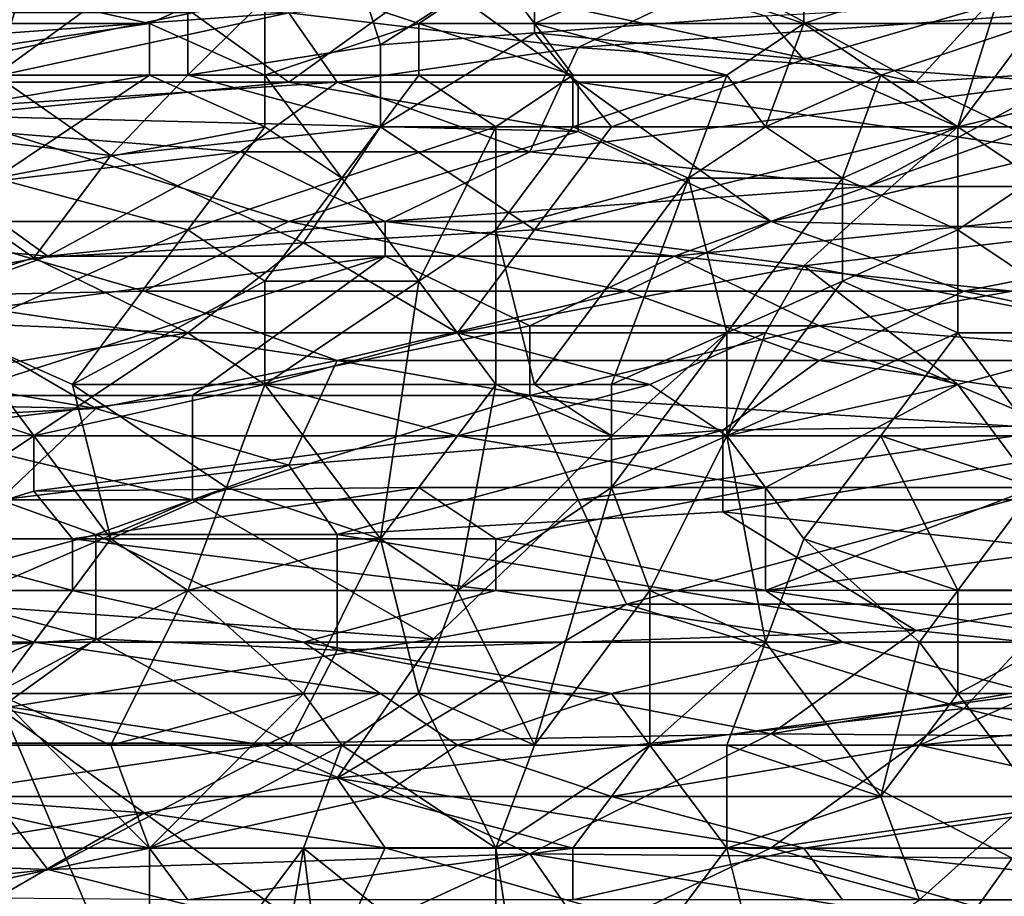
# Model space of a CAD drawing. Extents: x -160 to 10, y -10 to 160.
# Tile 298 of 450: x -0.0903 to -0.0565, y 0.1871 to 0.2172. Entities that reach past the tile are written whole.
import ezdxf

# ---------------------------------------------------------------- set-up
doc = ezdxf.new("R2010")
doc.units = 0

msp = doc.modelspace()

# ---------------------------------------------------------------- linework, layer by layer
for points in [[(-0.084526, 0.215269, 0.720132), (-0.084526, 0.220077, 0.72499), (-0.07924, 0.220489, 0.72499)], [(-0.07924, 0.220489, 0.72499), (-0.077919, 0.216308, 0.720654), (-0.084526, 0.215269, 0.720132)], [(-0.072633, 0.219662, 0.723545), (-0.077919, 0.216308, 0.720654), (-0.07924, 0.220489, 0.72499)], [(-0.056776, 0.21773, 0.720654), (-0.044884, 0.220576, 0.722852), (-0.044884, 0.216682, 0.719208)], [(-0.089812, 0.219672, 0.72499), (-0.084526, 0.220077, 0.72499), (-0.091133, 0.215269, 0.720538)], [(-0.091133, 0.215269, 0.720538), (-0.084526, 0.220077, 0.72499), (-0.084526, 0.215269, 0.720132)], [(-0.089812, 0.219672, 0.72499), (-0.091133, 0.215269, 0.720538), (-0.095097, 0.21802, 0.723545)], [(-0.077919, 0.216308, 0.720654), (-0.072633, 0.219662, 0.723545), (-0.072633, 0.216727, 0.720654)], [(-0.072633, 0.216727, 0.720654), (-0.072633, 0.219662, 0.723545), (-0.064705, 0.217307, 0.720654)], [(-0.09774, 0.217038, 0.765814), (-0.085847, 0.217038, 0.76497), (-0.093776, 0.218807, 0.765198)], [(-0.085847, 0.217038, 0.76497), (-0.081883, 0.218807, 0.764377), (-0.093776, 0.218807, 0.765198)], [(-0.085847, 0.217038, 0.76497), (-0.081883, 0.215269, 0.764781), (-0.081883, 0.218807, 0.764377)], [(-0.076598, 0.217038, 0.764148), (-0.073955, 0.218807, 0.763673), (-0.081883, 0.218807, 0.764377)], [(-0.081883, 0.215269, 0.764781), (-0.076598, 0.217038, 0.764148), (-0.081883, 0.218807, 0.764377)], [(-0.076598, 0.217038, 0.764148), (-0.072633, 0.217038, 0.763669), (-0.073955, 0.218807, 0.763673)], [(-0.072633, 0.217038, 0.763669), (-0.068669, 0.218807, 0.762905), (-0.073955, 0.218807, 0.763673)], [(-0.072633, 0.217038, 0.763669), (-0.063383, 0.217038, 0.762153), (-0.068669, 0.218807, 0.762905)], [(-0.063383, 0.217038, 0.762153), (-0.063383, 0.218807, 0.762181), (-0.068669, 0.218807, 0.762905)], [(-0.063383, 0.217038, 0.762153), (-0.055455, 0.217038, 0.760702), (-0.058098, 0.218807, 0.761261)], [(-0.063383, 0.217038, 0.762153), (-0.058098, 0.218807, 0.761261), (-0.063383, 0.218807, 0.762181)], [(-0.055455, 0.217038, 0.760702), (-0.054134, 0.218807, 0.760709), (-0.058098, 0.218807, 0.761261)], [(-0.097614, 0.216218, 0.696529), (-0.10258, 0.218606, 0.698614), (-0.081062, 0.217412, 0.696522)], [(-0.084372, 0.217412, 1.171003), (-0.081062, 0.215023, 1.169202), (-0.076096, 0.218606, 1.172033)], [(-0.081062, 0.217412, 0.696522), (-0.066165, 0.218606, 0.69661), (-0.07113, 0.216218, 0.695222)], [(-0.081062, 0.215023, 1.169202), (-0.07113, 0.215023, 1.169372), (-0.076096, 0.218606, 1.172033)], [(-0.066165, 0.218606, 1.172188), (-0.076096, 0.218606, 1.172033), (-0.059544, 0.215023, 1.169532)], [(-0.076096, 0.218606, 1.172033), (-0.07113, 0.215023, 1.169372), (-0.059544, 0.215023, 1.169532)], [(-0.066165, 0.218606, 0.69661), (-0.054578, 0.217412, 0.695277), (-0.07113, 0.216218, 0.695222)], [(-0.056233, 0.218606, 1.172288), (-0.066165, 0.218606, 1.172188), (-0.059544, 0.215023, 1.169532)], [(-0.041337, 0.216218, 1.170664), (-0.056233, 0.218606, 1.172288), (-0.059544, 0.215023, 1.169532)], [(-0.056776, 0.21773, 0.720654), (-0.063383, 0.215802, 0.719208), (-0.064705, 0.217307, 0.720654)], [(-0.063383, 0.215802, 0.719208), (-0.056776, 0.21773, 0.720654), (-0.058098, 0.2135, 0.716979)], [(-0.058098, 0.2135, 0.716979), (-0.056776, 0.21773, 0.720654), (-0.044884, 0.216682, 0.719208)], [(-0.097614, 0.213829, 0.695011), (-0.081062, 0.217412, 0.696522), (-0.079407, 0.215032, 0.694889)], [(-0.097614, 0.217412, 1.170692), (-0.095959, 0.215023, 1.168827), (-0.084372, 0.217412, 1.171003)], [(-0.097614, 0.213829, 0.695011), (-0.097614, 0.216218, 0.696529), (-0.081062, 0.217412, 0.696522)], [(-0.095959, 0.215023, 1.168827), (-0.081062, 0.215023, 1.169202), (-0.084372, 0.217412, 1.171003)], [(-0.07113, 0.216218, 0.695222), (-0.079407, 0.215032, 0.694889), (-0.081062, 0.217412, 0.696522)], [(-0.063383, 0.215802, 0.719208), (-0.072633, 0.216727, 0.720654), (-0.064705, 0.217307, 0.720654)], [(-0.07113, 0.216218, 0.695222), (-0.054578, 0.217412, 0.695277), (-0.054578, 0.215023, 0.693886)], [(-0.085847, 0.217038, 0.76497), (-0.09774, 0.217038, 0.765814), (-0.09774, 0.215269, 0.766042)], [(-0.085847, 0.215269, 0.765121), (-0.085847, 0.217038, 0.76497), (-0.09774, 0.215269, 0.766042)], [(-0.085847, 0.215269, 0.765121), (-0.081883, 0.215269, 0.764781), (-0.085847, 0.217038, 0.76497)], [(-0.076598, 0.215269, 0.764243), (-0.076598, 0.217038, 0.764148), (-0.081883, 0.215269, 0.764781)], [(-0.071312, 0.215269, 0.763484), (-0.072633, 0.217038, 0.763669), (-0.076598, 0.217038, 0.764148)], [(-0.076598, 0.217038, 0.764148), (-0.076598, 0.215269, 0.764243), (-0.071312, 0.215269, 0.763484)], [(-0.066026, 0.215269, 0.762502), (-0.063383, 0.217038, 0.762153), (-0.072633, 0.217038, 0.763669)], [(-0.071312, 0.215269, 0.763484), (-0.066026, 0.215269, 0.762502), (-0.072633, 0.217038, 0.763669)], [(-0.066026, 0.215269, 0.762502), (-0.064705, 0.2135, 0.761985), (-0.063383, 0.217038, 0.762153)], [(-0.064705, 0.2135, 0.761985), (-0.060741, 0.215269, 0.761383), (-0.063383, 0.217038, 0.762153)], [(-0.060741, 0.215269, 0.761383), (-0.055455, 0.217038, 0.760702), (-0.063383, 0.217038, 0.762153)], [(-0.060741, 0.215269, 0.761383), (-0.058098, 0.2135, 0.76049), (-0.055455, 0.217038, 0.760702)], [(-0.052812, 0.2135, 0.759476), (-0.055455, 0.217038, 0.760702), (-0.058098, 0.2135, 0.76049)], [(-0.072633, 0.216727, 0.720654), (-0.077919, 0.2135, 0.718081), (-0.077919, 0.216308, 0.720654)], [(-0.06999, 0.2135, 0.717562), (-0.077919, 0.2135, 0.718081), (-0.072633, 0.216727, 0.720654)], [(-0.063383, 0.215802, 0.719208), (-0.06999, 0.2135, 0.717562), (-0.072633, 0.216727, 0.720654)], [(-0.058098, 0.2135, 0.716979), (-0.044884, 0.216682, 0.719208), (-0.047527, 0.2135, 0.716583)], [(-0.077919, 0.2135, 0.718081), (-0.084526, 0.215269, 0.720132), (-0.077919, 0.216308, 0.720654)], [(-0.072786, 0.212635, 0.693389), (-0.079407, 0.215032, 0.694889), (-0.07113, 0.216218, 0.695222)], [(-0.072786, 0.212635, 0.693389), (-0.07113, 0.216218, 0.695222), (-0.054578, 0.215023, 0.693886)], [(-0.054578, 0.212635, 1.167536), (-0.041337, 0.216218, 1.170664), (-0.059544, 0.215023, 1.169532)], [(-0.06999, 0.2135, 0.717562), (-0.063383, 0.215802, 0.719208), (-0.058098, 0.2135, 0.716979)], [(-0.085847, 0.215269, 0.765121), (-0.09774, 0.215269, 0.766042), (-0.096419, 0.2135, 0.766027)], [(-0.097614, 0.213829, 0.695011), (-0.079407, 0.215032, 0.694889), (-0.082717, 0.212635, 0.693748)], [(-0.096419, 0.213636, 0.719208), (-0.091133, 0.215269, 0.720538), (-0.087169, 0.212514, 0.717763)], [(-0.091133, 0.211731, 0.765564), (-0.085847, 0.215269, 0.765121), (-0.096419, 0.2135, 0.766027)], [(-0.092648, 0.213873, 1.167938), (-0.081062, 0.215023, 1.169202), (-0.095959, 0.215023, 1.168827)], [(-0.081062, 0.215023, 1.169202), (-0.092648, 0.213873, 1.167938), (-0.07113, 0.213339, 1.167938)], [(-0.091133, 0.215269, 0.720538), (-0.084526, 0.215269, 0.720132), (-0.087169, 0.212514, 0.717763)], [(-0.085847, 0.215269, 0.765121), (-0.091133, 0.211731, 0.765564), (-0.081883, 0.2135, 0.764811)], [(-0.077919, 0.2135, 0.718081), (-0.087169, 0.212514, 0.717763), (-0.084526, 0.215269, 0.720132)], [(-0.081883, 0.2135, 0.764811), (-0.081883, 0.215269, 0.764781), (-0.085847, 0.215269, 0.765121)], [(-0.082717, 0.212635, 0.693748), (-0.079407, 0.215032, 0.694889), (-0.072786, 0.212635, 0.693389)], [(-0.07924, 0.211731, 0.764449), (-0.076598, 0.215269, 0.764243), (-0.081883, 0.215269, 0.764781)], [(-0.081883, 0.2135, 0.764811), (-0.07924, 0.211731, 0.764449), (-0.081883, 0.215269, 0.764781)], [(-0.081062, 0.215023, 1.169202), (-0.07113, 0.213339, 1.167938), (-0.07113, 0.215023, 1.169372)], [(-0.07924, 0.211731, 0.764449), (-0.073955, 0.2135, 0.763856), (-0.076598, 0.215269, 0.764243)], [(-0.073955, 0.2135, 0.763856), (-0.071312, 0.215269, 0.763484), (-0.076598, 0.215269, 0.764243)], [(-0.073955, 0.2135, 0.763856), (-0.071312, 0.2135, 0.763387), (-0.071312, 0.215269, 0.763484)], [(-0.072786, 0.212635, 0.693389), (-0.054578, 0.215023, 0.693886), (-0.061199, 0.211441, 0.692516)], [(-0.067348, 0.211731, 0.762319), (-0.066026, 0.215269, 0.762502), (-0.071312, 0.2135, 0.763387)], [(-0.071312, 0.2135, 0.763387), (-0.066026, 0.215269, 0.762502), (-0.071312, 0.215269, 0.763484)], [(-0.054578, 0.212635, 1.167536), (-0.059544, 0.215023, 1.169532), (-0.07113, 0.215023, 1.169372)], [(-0.054578, 0.212635, 1.167536), (-0.07113, 0.215023, 1.169372), (-0.06451, 0.210246, 1.165101)], [(-0.07113, 0.215023, 1.169372), (-0.07113, 0.213339, 1.167938), (-0.06451, 0.210246, 1.165101)], [(-0.067348, 0.211731, 0.762319), (-0.064705, 0.2135, 0.761985), (-0.066026, 0.215269, 0.762502)], [(-0.062062, 0.211731, 0.761005), (-0.060741, 0.215269, 0.761383), (-0.064705, 0.2135, 0.761985)], [(-0.058098, 0.2135, 0.76049), (-0.060741, 0.215269, 0.761383), (-0.062062, 0.211731, 0.761005)], [(-0.054578, 0.213829, 0.693299), (-0.061199, 0.211441, 0.692516), (-0.054578, 0.215023, 0.693886)], [(-0.092648, 0.211441, 0.693552), (-0.097614, 0.213829, 0.695011), (-0.082717, 0.212635, 0.693748)], [(-0.096419, 0.213636, 0.719208), (-0.087169, 0.212514, 0.717763), (-0.089812, 0.208998, 0.714872)], [(-0.096419, 0.213636, 0.719208), (-0.089812, 0.208998, 0.714872), (-0.096419, 0.206923, 0.713427)], [(-0.094304, 0.210246, 1.164436), (-0.081062, 0.210246, 1.16476), (-0.092648, 0.213873, 1.167938)], [(-0.092648, 0.213873, 1.167938), (-0.081062, 0.210246, 1.16476), (-0.07113, 0.213339, 1.167938)], [(-0.061199, 0.211441, 0.692516), (-0.054578, 0.213829, 0.693299), (-0.044647, 0.211441, 0.692061)], [(-0.091133, 0.211731, 0.765564), (-0.084526, 0.209962, 0.764897), (-0.081883, 0.2135, 0.764811)], [(-0.077919, 0.2135, 0.718081), (-0.080562, 0.209514, 0.714872), (-0.087169, 0.212514, 0.717763)], [(-0.084526, 0.209962, 0.764897), (-0.07924, 0.211731, 0.764449), (-0.081883, 0.2135, 0.764811)], [(-0.081062, 0.210246, 1.16476), (-0.06451, 0.210246, 1.165101), (-0.07113, 0.213339, 1.167938)], [(-0.072633, 0.209962, 0.714798), (-0.080562, 0.209514, 0.714872), (-0.077919, 0.2135, 0.718081)], [(-0.076598, 0.208193, 0.763729), (-0.073955, 0.2135, 0.763856), (-0.07924, 0.211731, 0.764449)], [(-0.06999, 0.2135, 0.717562), (-0.072633, 0.209962, 0.714798), (-0.077919, 0.2135, 0.718081)], [(-0.076598, 0.208193, 0.763729), (-0.073955, 0.209962, 0.763501), (-0.073955, 0.2135, 0.763856)], [(-0.073955, 0.209962, 0.763501), (-0.071312, 0.2135, 0.763387), (-0.073955, 0.2135, 0.763856)], [(-0.067348, 0.211731, 0.762319), (-0.071312, 0.2135, 0.763387), (-0.073955, 0.209962, 0.763501)], [(-0.06999, 0.2135, 0.717562), (-0.058098, 0.2135, 0.716979), (-0.072633, 0.209962, 0.714798)], [(-0.072633, 0.209962, 0.714798), (-0.058098, 0.2135, 0.716979), (-0.063383, 0.208722, 0.713427)], [(-0.067348, 0.211731, 0.762319), (-0.062062, 0.211731, 0.761005), (-0.064705, 0.2135, 0.761985)], [(-0.052812, 0.209962, 0.713982), (-0.063383, 0.208722, 0.713427), (-0.058098, 0.2135, 0.716979)], [(-0.062062, 0.211731, 0.761005), (-0.058098, 0.209962, 0.759571), (-0.058098, 0.2135, 0.76049)], [(-0.058098, 0.209962, 0.759571), (-0.052812, 0.2135, 0.759476), (-0.058098, 0.2135, 0.76049)], [(-0.058098, 0.2135, 0.716979), (-0.047527, 0.2135, 0.716583), (-0.052812, 0.209962, 0.713982)], [(-0.052812, 0.206424, 0.757529), (-0.052812, 0.2135, 0.759476), (-0.058098, 0.209962, 0.759571)], [(-0.082717, 0.212635, 0.693748), (-0.089338, 0.209052, 0.692494), (-0.092648, 0.211441, 0.693552)], [(-0.089338, 0.209052, 0.692494), (-0.082717, 0.212635, 0.693748), (-0.077751, 0.210246, 0.692568)], [(-0.082717, 0.212635, 0.693748), (-0.072786, 0.212635, 0.693389), (-0.077751, 0.210246, 0.692568)], [(-0.077751, 0.210246, 0.692568), (-0.072786, 0.212635, 0.693389), (-0.061199, 0.211441, 0.692516)], [(-0.047957, 0.209806, 1.164815), (-0.054578, 0.212635, 1.167536), (-0.06451, 0.210246, 1.165101)], [(-0.089812, 0.208998, 0.714872), (-0.087169, 0.212514, 0.717763), (-0.080562, 0.209514, 0.714872)], [(-0.092454, 0.206424, 0.765376), (-0.084526, 0.209962, 0.764897), (-0.091133, 0.211731, 0.765564)], [(-0.081883, 0.208193, 0.764411), (-0.07924, 0.211731, 0.764449), (-0.084526, 0.209962, 0.764897)], [(-0.076598, 0.208193, 0.763729), (-0.07924, 0.211731, 0.764449), (-0.081883, 0.208193, 0.764411)], [(-0.072633, 0.204655, 0.762252), (-0.067348, 0.211731, 0.762319), (-0.073955, 0.209962, 0.763501)], [(-0.06999, 0.204655, 0.761482), (-0.067348, 0.211731, 0.762319), (-0.072633, 0.204655, 0.762252)], [(-0.06999, 0.204655, 0.761482), (-0.066026, 0.206424, 0.76079), (-0.067348, 0.211731, 0.762319)], [(-0.067348, 0.211731, 0.762319), (-0.066026, 0.206424, 0.76079), (-0.062062, 0.211731, 0.761005)], [(-0.066026, 0.206424, 0.76079), (-0.062062, 0.208193, 0.760083), (-0.062062, 0.211731, 0.761005)], [(-0.062062, 0.208193, 0.760083), (-0.058098, 0.209962, 0.759571), (-0.062062, 0.211731, 0.761005)], [(-0.092648, 0.211441, 0.693552), (-0.089338, 0.209052, 0.692494), (-0.10258, 0.210246, 0.693452)], [(-0.077751, 0.210246, 0.692568), (-0.061199, 0.211441, 0.692516), (-0.06782, 0.209052, 0.691881)], [(-0.06782, 0.209052, 0.691881), (-0.061199, 0.211441, 0.692516), (-0.044647, 0.211441, 0.692061)], [(-0.044647, 0.211441, 0.692061), (-0.056233, 0.207858, 0.691236), (-0.06782, 0.209052, 0.691881)], [(-0.095959, 0.207858, 0.69233), (-0.10258, 0.210246, 0.693452), (-0.089338, 0.209052, 0.692494)], [(-0.081062, 0.210246, 1.16476), (-0.094304, 0.210246, 1.164436), (-0.086027, 0.207858, 1.162069)], [(-0.086027, 0.207858, 1.162069), (-0.094304, 0.210246, 1.164436), (-0.094304, 0.207685, 1.161693)], [(-0.077751, 0.209052, 0.692142), (-0.089338, 0.209052, 0.692494), (-0.077751, 0.210246, 0.692568)], [(-0.086027, 0.207858, 1.162069), (-0.069475, 0.207858, 1.162448), (-0.081062, 0.210246, 1.16476)], [(-0.081062, 0.210246, 1.16476), (-0.069475, 0.207858, 1.162448), (-0.06451, 0.210246, 1.165101)], [(-0.077751, 0.209052, 0.692142), (-0.077751, 0.210246, 0.692568), (-0.06782, 0.209052, 0.691881)], [(-0.069475, 0.207858, 1.162448), (-0.057889, 0.207858, 1.162649), (-0.06451, 0.210246, 1.165101)], [(-0.047957, 0.209806, 1.164815), (-0.06451, 0.210246, 1.165101), (-0.057889, 0.207858, 1.162649)], [(-0.092454, 0.206424, 0.765376), (-0.08849, 0.204655, 0.764778), (-0.084526, 0.209962, 0.764897)], [(-0.08849, 0.204655, 0.764778), (-0.081883, 0.208193, 0.764411), (-0.084526, 0.209962, 0.764897)], [(-0.075276, 0.206424, 0.712195), (-0.080562, 0.209514, 0.714872), (-0.072633, 0.209962, 0.714798)], [(-0.073955, 0.204655, 0.762539), (-0.073955, 0.209962, 0.763501), (-0.076598, 0.208193, 0.763729)], [(-0.075276, 0.206424, 0.712195), (-0.072633, 0.209962, 0.714798), (-0.063383, 0.208722, 0.713427)], [(-0.073955, 0.204655, 0.762539), (-0.072633, 0.204655, 0.762252), (-0.073955, 0.209962, 0.763501)], [(-0.052812, 0.209962, 0.713982), (-0.051491, 0.206424, 0.711298), (-0.063383, 0.208722, 0.713427)], [(-0.062062, 0.208193, 0.760083), (-0.058098, 0.206424, 0.758612), (-0.058098, 0.209962, 0.759571)], [(-0.058098, 0.206424, 0.758612), (-0.052812, 0.206424, 0.757529), (-0.058098, 0.209962, 0.759571)], [(-0.041337, 0.207858, 1.162774), (-0.047957, 0.209806, 1.164815), (-0.057889, 0.207858, 1.162649)], [(-0.080562, 0.209514, 0.714872), (-0.084526, 0.206424, 0.712585), (-0.089812, 0.208998, 0.714872)], [(-0.080562, 0.209514, 0.714872), (-0.075276, 0.206424, 0.712195), (-0.084526, 0.206424, 0.712585)], [(-0.096419, 0.206923, 0.713427), (-0.089812, 0.208998, 0.714872), (-0.084526, 0.206424, 0.712585)], [(-0.095959, 0.206664, 0.691979), (-0.089338, 0.209052, 0.692494), (-0.077751, 0.209052, 0.692142)], [(-0.095959, 0.207858, 0.69233), (-0.089338, 0.209052, 0.692494), (-0.095959, 0.206664, 0.691979)], [(-0.077751, 0.209052, 0.692142), (-0.092648, 0.204275, 0.691329), (-0.095959, 0.206664, 0.691979)], [(-0.084372, 0.204275, 0.691092), (-0.092648, 0.204275, 0.691329), (-0.077751, 0.209052, 0.692142)], [(-0.072786, 0.206664, 0.691351), (-0.084372, 0.204275, 0.691092), (-0.077751, 0.209052, 0.692142)], [(-0.072786, 0.206664, 0.691351), (-0.077751, 0.209052, 0.692142), (-0.06782, 0.209052, 0.691881)], [(-0.062854, 0.206664, 0.691096), (-0.072786, 0.206664, 0.691351), (-0.06782, 0.209052, 0.691881)], [(-0.062854, 0.206664, 0.691096), (-0.06782, 0.209052, 0.691881), (-0.056233, 0.207858, 0.691236)], [(-0.063383, 0.208722, 0.713427), (-0.064705, 0.206424, 0.711744), (-0.075276, 0.206424, 0.712195)], [(-0.064705, 0.206424, 0.711744), (-0.063383, 0.208722, 0.713427), (-0.058098, 0.204655, 0.710262)], [(-0.058098, 0.204655, 0.710262), (-0.063383, 0.208722, 0.713427), (-0.051491, 0.206424, 0.711298)], [(-0.081883, 0.204655, 0.763968), (-0.081883, 0.208193, 0.764411), (-0.08849, 0.204655, 0.764778)], [(-0.081883, 0.204655, 0.763968), (-0.076598, 0.208193, 0.763729), (-0.081883, 0.208193, 0.764411)], [(-0.081883, 0.204655, 0.763968), (-0.077919, 0.199348, 0.762475), (-0.076598, 0.208193, 0.763729)], [(-0.077919, 0.199348, 0.762475), (-0.073955, 0.204655, 0.762539), (-0.076598, 0.208193, 0.763729)], [(-0.066026, 0.202886, 0.759981), (-0.058098, 0.206424, 0.758612), (-0.062062, 0.208193, 0.760083)], [(-0.066026, 0.202886, 0.759981), (-0.062062, 0.208193, 0.760083), (-0.066026, 0.206424, 0.76079)], [(-0.079407, 0.205469, 1.15937), (-0.086027, 0.207858, 1.162069), (-0.094304, 0.207685, 1.161693)], [(-0.086027, 0.207858, 1.162069), (-0.079407, 0.205469, 1.15937), (-0.069475, 0.207858, 1.162448)], [(-0.079407, 0.205469, 1.15937), (-0.062854, 0.205469, 1.159722), (-0.069475, 0.207858, 1.162448)], [(-0.069475, 0.207858, 1.162448), (-0.062854, 0.205469, 1.159722), (-0.057889, 0.207858, 1.162649)], [(-0.062854, 0.205469, 1.159722), (-0.046302, 0.205469, 1.159892), (-0.057889, 0.207858, 1.162649)], [(-0.062854, 0.206664, 0.691096), (-0.056233, 0.207858, 0.691236), (-0.047957, 0.205469, 0.690473)], [(-0.057889, 0.207858, 1.162649), (-0.046302, 0.205469, 1.159892), (-0.041337, 0.207858, 1.162774)], [(-0.094304, 0.207685, 1.161693), (-0.104235, 0.206664, 1.160195), (-0.087683, 0.203822, 1.157009)], [(-0.094304, 0.207685, 1.161693), (-0.087683, 0.203822, 1.157009), (-0.079407, 0.205469, 1.15937)], [(-0.096419, 0.206923, 0.713427), (-0.084526, 0.206424, 0.712585), (-0.095097, 0.204655, 0.711665)], [(-0.10258, 0.204133, 1.157009), (-0.087683, 0.203822, 1.157009), (-0.104235, 0.206664, 1.160195)], [(-0.072786, 0.204275, 0.69081), (-0.084372, 0.204275, 0.691092), (-0.072786, 0.206664, 0.691351)], [(-0.072786, 0.204275, 0.69081), (-0.062854, 0.206664, 0.691096), (-0.054578, 0.203114, 0.690205)], [(-0.072786, 0.204275, 0.69081), (-0.072786, 0.206664, 0.691351), (-0.062854, 0.206664, 0.691096)], [(-0.054578, 0.203114, 0.690205), (-0.062854, 0.206664, 0.691096), (-0.047957, 0.205469, 0.690473)], [(-0.095097, 0.204655, 0.711665), (-0.084526, 0.206424, 0.712585), (-0.089812, 0.202886, 0.710272)], [(-0.087169, 0.199348, 0.764073), (-0.08849, 0.204655, 0.764778), (-0.092454, 0.206424, 0.765376)], [(-0.092454, 0.199348, 0.764855), (-0.087169, 0.199348, 0.764073), (-0.092454, 0.206424, 0.765376)], [(-0.081883, 0.204655, 0.711172), (-0.089812, 0.202886, 0.710272), (-0.084526, 0.206424, 0.712585)], [(-0.084526, 0.206424, 0.712585), (-0.075276, 0.206424, 0.712195), (-0.081883, 0.204655, 0.711172)], [(-0.068669, 0.204655, 0.710643), (-0.081883, 0.204655, 0.711172), (-0.075276, 0.206424, 0.712195)], [(-0.075276, 0.206424, 0.712195), (-0.064705, 0.206424, 0.711744), (-0.068669, 0.204655, 0.710643)], [(-0.06999, 0.201117, 0.760837), (-0.066026, 0.202886, 0.759981), (-0.066026, 0.206424, 0.76079)], [(-0.06999, 0.202886, 0.761143), (-0.066026, 0.206424, 0.76079), (-0.06999, 0.204655, 0.761482)], [(-0.06999, 0.202886, 0.761143), (-0.06999, 0.201117, 0.760837), (-0.066026, 0.206424, 0.76079)], [(-0.064705, 0.206424, 0.711744), (-0.066026, 0.202886, 0.709348), (-0.068669, 0.204655, 0.710643)], [(-0.060741, 0.202886, 0.758518), (-0.058098, 0.206424, 0.758612), (-0.066026, 0.202886, 0.759981)], [(-0.066026, 0.202886, 0.709348), (-0.064705, 0.206424, 0.711744), (-0.058098, 0.204655, 0.710262)], [(-0.060741, 0.202886, 0.758518), (-0.055455, 0.202886, 0.757265), (-0.058098, 0.206424, 0.758612)], [(-0.055455, 0.202886, 0.757265), (-0.052812, 0.206424, 0.757529), (-0.058098, 0.206424, 0.758612)], [(-0.051491, 0.206424, 0.711298), (-0.055455, 0.201117, 0.707942), (-0.058098, 0.204655, 0.710262)], [(-0.087683, 0.203822, 1.157009), (-0.081062, 0.201886, 1.154444), (-0.079407, 0.205469, 1.15937)], [(-0.081062, 0.201886, 1.154444), (-0.066165, 0.203081, 1.156444), (-0.079407, 0.205469, 1.15937)], [(-0.079407, 0.205469, 1.15937), (-0.066165, 0.203081, 1.156444), (-0.062854, 0.205469, 1.159722)], [(-0.066165, 0.203081, 1.156444), (-0.047957, 0.203317, 1.157009), (-0.062854, 0.205469, 1.159722)], [(-0.062854, 0.205469, 1.159722), (-0.047957, 0.203317, 1.157009), (-0.046302, 0.205469, 1.159892)], [(-0.09774, 0.202938, 0.710536), (-0.095097, 0.204655, 0.711665), (-0.089812, 0.202886, 0.710272)], [(-0.075276, 0.202886, 0.709702), (-0.089812, 0.202886, 0.710272), (-0.081883, 0.204655, 0.711172)], [(-0.083205, 0.201117, 0.76369), (-0.081883, 0.204655, 0.763968), (-0.08849, 0.204655, 0.764778)], [(-0.087169, 0.199348, 0.764073), (-0.083205, 0.201117, 0.76369), (-0.08849, 0.204655, 0.764778)], [(-0.083205, 0.201117, 0.76369), (-0.077919, 0.199348, 0.762475), (-0.081883, 0.204655, 0.763968)], [(-0.081883, 0.204655, 0.711172), (-0.068669, 0.204655, 0.710643), (-0.075276, 0.202886, 0.709702)], [(-0.077919, 0.199348, 0.762475), (-0.075276, 0.197579, 0.761566), (-0.073955, 0.204655, 0.762539)], [(-0.066026, 0.202886, 0.709348), (-0.075276, 0.202886, 0.709702), (-0.068669, 0.204655, 0.710643)], [(-0.075276, 0.197579, 0.761566), (-0.06999, 0.202886, 0.761143), (-0.073955, 0.204655, 0.762539)], [(-0.06999, 0.202886, 0.761143), (-0.072633, 0.204655, 0.762252), (-0.073955, 0.204655, 0.762539)], [(-0.06999, 0.202886, 0.761143), (-0.06999, 0.204655, 0.761482), (-0.072633, 0.204655, 0.762252)], [(-0.066026, 0.202886, 0.709348), (-0.058098, 0.204655, 0.710262), (-0.064705, 0.201117, 0.708228)], [(-0.058098, 0.204655, 0.710262), (-0.055455, 0.201117, 0.707942), (-0.064705, 0.201117, 0.708228)], [(-0.087683, 0.203822, 1.157009), (-0.10258, 0.204133, 1.157009), (-0.10258, 0.203081, 1.155529)], [(-0.094304, 0.203081, 0.691143), (-0.092648, 0.204275, 0.691329), (-0.084372, 0.204275, 0.691092)], [(-0.084372, 0.200692, 0.69051), (-0.094304, 0.203081, 0.691143), (-0.084372, 0.204275, 0.691092)], [(-0.084372, 0.200692, 0.69051), (-0.072786, 0.204275, 0.69081), (-0.07113, 0.200692, 0.690233)], [(-0.084372, 0.200692, 0.69051), (-0.084372, 0.204275, 0.691092), (-0.072786, 0.204275, 0.69081)], [(-0.07113, 0.200692, 0.690233), (-0.072786, 0.204275, 0.69081), (-0.054578, 0.203114, 0.690205)], [(-0.087683, 0.203822, 1.157009), (-0.10258, 0.203081, 1.155529), (-0.090993, 0.200692, 1.152412)], [(-0.081062, 0.201886, 1.154444), (-0.087683, 0.203822, 1.157009), (-0.090993, 0.200692, 1.152412)], [(-0.07113, 0.200692, 0.690233), (-0.054578, 0.203114, 0.690205), (-0.056233, 0.200692, 0.689951)], [(-0.047957, 0.198304, 1.149569), (-0.047957, 0.203317, 1.157009), (-0.066165, 0.200273, 1.152326)], [(-0.047957, 0.203317, 1.157009), (-0.066165, 0.203081, 1.156444), (-0.066165, 0.200273, 1.152326)], [(-0.09774, 0.202938, 0.710536), (-0.089812, 0.202886, 0.710272), (-0.095097, 0.199348, 0.708315)], [(-0.095097, 0.199348, 0.708315), (-0.089812, 0.202886, 0.710272), (-0.089812, 0.200991, 0.709091)], [(-0.084372, 0.200692, 0.69051), (-0.094304, 0.200692, 0.69079), (-0.094304, 0.203081, 0.691143)], [(-0.089812, 0.202886, 0.710272), (-0.075276, 0.202886, 0.709702), (-0.089812, 0.200991, 0.709091)], [(-0.089812, 0.200991, 0.709091), (-0.075276, 0.202886, 0.709702), (-0.076598, 0.201117, 0.708699)], [(-0.081062, 0.201886, 1.154444), (-0.079407, 0.199498, 1.150877), (-0.066165, 0.203081, 1.156444)], [(-0.066165, 0.203081, 1.156444), (-0.079407, 0.199498, 1.150877), (-0.066165, 0.200273, 1.152326)], [(-0.064705, 0.201117, 0.708228), (-0.076598, 0.201117, 0.708699), (-0.075276, 0.202886, 0.709702)], [(-0.066026, 0.202886, 0.709348), (-0.064705, 0.201117, 0.708228), (-0.075276, 0.202886, 0.709702)], [(-0.075276, 0.197579, 0.761566), (-0.06999, 0.201117, 0.760837), (-0.06999, 0.202886, 0.761143)], [(-0.068669, 0.197579, 0.759826), (-0.066026, 0.202886, 0.759981), (-0.06999, 0.201117, 0.760837)], [(-0.068669, 0.197579, 0.759826), (-0.064705, 0.19581, 0.758544), (-0.066026, 0.202886, 0.759981)], [(-0.063383, 0.199348, 0.758639), (-0.060741, 0.202886, 0.758518), (-0.066026, 0.202886, 0.759981)], [(-0.064705, 0.19581, 0.758544), (-0.063383, 0.199348, 0.758639), (-0.066026, 0.202886, 0.759981)], [(-0.063383, 0.199348, 0.758639), (-0.058098, 0.197579, 0.757058), (-0.060741, 0.202886, 0.758518)], [(-0.060741, 0.202886, 0.758518), (-0.055455, 0.201117, 0.756956), (-0.055455, 0.202886, 0.757265)], [(-0.058098, 0.197579, 0.757058), (-0.055455, 0.201117, 0.756956), (-0.060741, 0.202886, 0.758518)], [(-0.081062, 0.201886, 1.154444), (-0.090993, 0.200692, 1.152412), (-0.087683, 0.199498, 1.150677)], [(-0.087683, 0.199498, 1.150677), (-0.079407, 0.199498, 1.150877), (-0.081062, 0.201886, 1.154444)], [(-0.08849, 0.199348, 0.70814), (-0.089812, 0.200991, 0.709091), (-0.076598, 0.201117, 0.708699)], [(-0.08849, 0.199348, 0.70814), (-0.076598, 0.201117, 0.708699), (-0.073955, 0.199348, 0.707649)], [(-0.084526, 0.197579, 0.763491), (-0.083205, 0.201117, 0.76369), (-0.087169, 0.199348, 0.764073)], [(-0.084526, 0.197579, 0.763491), (-0.077919, 0.199348, 0.762475), (-0.083205, 0.201117, 0.76369)], [(-0.073955, 0.199348, 0.707649), (-0.076598, 0.201117, 0.708699), (-0.064705, 0.201117, 0.708228)], [(-0.075276, 0.197579, 0.761566), (-0.072633, 0.192272, 0.760408), (-0.06999, 0.201117, 0.760837)], [(-0.064705, 0.197579, 0.706517), (-0.073955, 0.199348, 0.707649), (-0.064705, 0.201117, 0.708228)], [(-0.072633, 0.192272, 0.760408), (-0.068669, 0.197579, 0.759826), (-0.06999, 0.201117, 0.760837)], [(-0.051491, 0.199348, 0.706943), (-0.064705, 0.197579, 0.706517), (-0.055455, 0.201117, 0.707942)], [(-0.055455, 0.201117, 0.707942), (-0.064705, 0.197579, 0.706517), (-0.064705, 0.201117, 0.708228)], [(-0.058098, 0.197579, 0.757058), (-0.051491, 0.197579, 0.755789), (-0.055455, 0.201117, 0.756956)], [(-0.08849, 0.199348, 0.70814), (-0.095097, 0.199348, 0.708315), (-0.089812, 0.200991, 0.709091)], [(-0.092648, 0.197109, 0.690407), (-0.094304, 0.200692, 0.69079), (-0.084372, 0.200692, 0.69051)], [(-0.090993, 0.200692, 1.152412), (-0.094304, 0.197708, 1.147642), (-0.087683, 0.199498, 1.150677)], [(-0.092648, 0.197109, 0.690407), (-0.084372, 0.200692, 0.69051), (-0.076096, 0.195915, 0.689921)], [(-0.084372, 0.200692, 0.69051), (-0.07113, 0.200692, 0.690233), (-0.076096, 0.195915, 0.689921)], [(-0.069475, 0.197109, 0.689869), (-0.076096, 0.195915, 0.689921), (-0.07113, 0.200692, 0.690233)], [(-0.07113, 0.200692, 0.690233), (-0.056233, 0.200692, 0.689951), (-0.069475, 0.197109, 0.689869)], [(-0.054578, 0.197109, 0.689634), (-0.069475, 0.197109, 0.689869), (-0.056233, 0.200692, 0.689951)], [(-0.059544, 0.1962, 1.146081), (-0.066165, 0.200273, 1.152326), (-0.079407, 0.199498, 1.150877)], [(-0.047957, 0.198304, 1.149569), (-0.066165, 0.200273, 1.152326), (-0.059544, 0.1962, 1.146081)], [(-0.094304, 0.197708, 1.147642), (-0.087683, 0.195915, 1.144914), (-0.087683, 0.199498, 1.150677)], [(-0.087683, 0.199498, 1.150677), (-0.079407, 0.195526, 1.14452), (-0.079407, 0.199498, 1.150877)], [(-0.087683, 0.195915, 1.144914), (-0.079407, 0.195526, 1.14452), (-0.087683, 0.199498, 1.150677)], [(-0.079407, 0.195526, 1.14452), (-0.059544, 0.1962, 1.146081), (-0.079407, 0.199498, 1.150877)], [(-0.095097, 0.199348, 0.708315), (-0.08849, 0.199348, 0.70814), (-0.08849, 0.197579, 0.707296)], [(-0.08849, 0.197579, 0.707296), (-0.095097, 0.197579, 0.707448), (-0.095097, 0.199348, 0.708315)], [(-0.091133, 0.194041, 0.764357), (-0.087169, 0.199348, 0.764073), (-0.092454, 0.199348, 0.764855)], [(-0.087169, 0.199348, 0.764073), (-0.091133, 0.194041, 0.764357), (-0.084526, 0.197579, 0.763491)], [(-0.073955, 0.199348, 0.707649), (-0.073955, 0.197579, 0.706836), (-0.08849, 0.199348, 0.70814)], [(-0.073955, 0.197579, 0.706836), (-0.08849, 0.197579, 0.707296), (-0.08849, 0.199348, 0.70814)], [(-0.084526, 0.197579, 0.763491), (-0.080562, 0.194041, 0.762401), (-0.077919, 0.199348, 0.762475)], [(-0.080562, 0.194041, 0.762401), (-0.076598, 0.194041, 0.761481), (-0.077919, 0.199348, 0.762475)], [(-0.076598, 0.194041, 0.761481), (-0.075276, 0.197579, 0.761566), (-0.077919, 0.199348, 0.762475)], [(-0.073955, 0.197579, 0.706836), (-0.073955, 0.199348, 0.707649), (-0.064705, 0.197579, 0.706517)], [(-0.064705, 0.197579, 0.706517), (-0.051491, 0.199348, 0.706943), (-0.051491, 0.197599, 0.7062)], [(-0.064705, 0.19581, 0.758544), (-0.059419, 0.19581, 0.757212), (-0.063383, 0.199348, 0.758639)], [(-0.058098, 0.197579, 0.757058), (-0.063383, 0.199348, 0.758639), (-0.059419, 0.19581, 0.757212)], [(-0.047957, 0.198304, 1.149569), (-0.059544, 0.1962, 1.146081), (-0.049613, 0.195176, 1.14452)], [(-0.087683, 0.195915, 1.144914), (-0.094304, 0.197708, 1.147642), (-0.100924, 0.195078, 1.142958)], [(-0.089812, 0.19581, 0.7066), (-0.095097, 0.197579, 0.707448), (-0.08849, 0.197579, 0.707296)], [(-0.095097, 0.19581, 0.706714), (-0.095097, 0.197579, 0.707448), (-0.089812, 0.19581, 0.7066)], [(-0.091133, 0.194041, 0.764357), (-0.087169, 0.192272, 0.763629), (-0.084526, 0.197579, 0.763491)], [(-0.089812, 0.19581, 0.7066), (-0.08849, 0.197579, 0.707296), (-0.080562, 0.19581, 0.706343)], [(-0.080562, 0.19581, 0.706343), (-0.08849, 0.197579, 0.707296), (-0.073955, 0.197579, 0.706836)], [(-0.087169, 0.192272, 0.763629), (-0.080562, 0.194041, 0.762401), (-0.084526, 0.197579, 0.763491)], [(-0.080562, 0.19581, 0.706343), (-0.073955, 0.197579, 0.706836), (-0.062062, 0.19581, 0.705806)], [(-0.075276, 0.197579, 0.761566), (-0.076598, 0.194041, 0.761481), (-0.072633, 0.192272, 0.760408)], [(-0.062062, 0.19581, 0.705806), (-0.073955, 0.197579, 0.706836), (-0.064705, 0.197579, 0.706517)], [(-0.072633, 0.192272, 0.760408), (-0.068669, 0.192272, 0.759382), (-0.068669, 0.197579, 0.759826)], [(-0.068669, 0.197579, 0.759826), (-0.068669, 0.192272, 0.759382), (-0.064705, 0.19581, 0.758544)], [(-0.051491, 0.197599, 0.7062), (-0.052812, 0.19581, 0.705606), (-0.064705, 0.197579, 0.706517)], [(-0.052812, 0.19581, 0.705606), (-0.062062, 0.19581, 0.705806), (-0.064705, 0.197579, 0.706517)], [(-0.059419, 0.19581, 0.757212), (-0.058098, 0.194041, 0.756801), (-0.058098, 0.197579, 0.757058)], [(-0.058098, 0.194041, 0.756801), (-0.051491, 0.197579, 0.755789), (-0.058098, 0.197579, 0.757058)], [(-0.052812, 0.194041, 0.755784), (-0.051491, 0.197579, 0.755789), (-0.058098, 0.194041, 0.756801)], [(-0.090993, 0.193527, 0.690192), (-0.092648, 0.197109, 0.690407), (-0.076096, 0.195915, 0.689921)], [(-0.079407, 0.191138, 0.689839), (-0.076096, 0.195915, 0.689921), (-0.069475, 0.197109, 0.689869)], [(-0.079407, 0.191138, 0.689839), (-0.069475, 0.197109, 0.689869), (-0.057889, 0.193527, 0.689509)], [(-0.069475, 0.197109, 0.689869), (-0.054578, 0.197109, 0.689634), (-0.057889, 0.193527, 0.689509)], [(-0.039681, 0.193527, 0.689318), (-0.057889, 0.193527, 0.689509), (-0.054578, 0.197109, 0.689634)], [(-0.079407, 0.195526, 1.14452), (-0.06451, 0.192658, 1.139836), (-0.059544, 0.1962, 1.146081)], [(-0.059544, 0.1962, 1.146081), (-0.06451, 0.192658, 1.139836), (-0.049613, 0.195176, 1.14452)], [(-0.087683, 0.195915, 1.144914), (-0.100924, 0.195078, 1.142958), (-0.092648, 0.192332, 1.138419)], [(-0.093776, 0.194041, 0.706088), (-0.095097, 0.19581, 0.706714), (-0.089812, 0.19581, 0.7066)], [(-0.077919, 0.194041, 0.705718), (-0.093776, 0.194041, 0.706088), (-0.089812, 0.19581, 0.7066)], [(-0.092648, 0.192332, 1.138419), (-0.081062, 0.192332, 1.138851), (-0.087683, 0.195915, 1.144914)], [(-0.090993, 0.193527, 0.690192), (-0.076096, 0.195915, 0.689921), (-0.079407, 0.191138, 0.689839)], [(-0.089812, 0.19581, 0.7066), (-0.080562, 0.19581, 0.706343), (-0.077919, 0.194041, 0.705718)], [(-0.079407, 0.195526, 1.14452), (-0.087683, 0.195915, 1.144914), (-0.081062, 0.192332, 1.138851)], [(-0.06999, 0.194041, 0.705499), (-0.080562, 0.19581, 0.706343), (-0.062062, 0.19581, 0.705806)], [(-0.077919, 0.194041, 0.705718), (-0.080562, 0.19581, 0.706343), (-0.06999, 0.194041, 0.705499)], [(-0.06999, 0.194041, 0.705499), (-0.062062, 0.19581, 0.705806), (-0.055455, 0.194041, 0.705131)], [(-0.068669, 0.192272, 0.759382), (-0.066026, 0.192272, 0.75864), (-0.064705, 0.19581, 0.758544)], [(-0.064705, 0.19581, 0.758544), (-0.066026, 0.192272, 0.75864), (-0.060741, 0.190503, 0.757295)], [(-0.060741, 0.190503, 0.757295), (-0.059419, 0.19581, 0.757212), (-0.064705, 0.19581, 0.758544)], [(-0.055455, 0.194041, 0.705131), (-0.062062, 0.19581, 0.705806), (-0.052812, 0.19581, 0.705606)], [(-0.060741, 0.190503, 0.757295), (-0.058098, 0.194041, 0.756801), (-0.059419, 0.19581, 0.757212)], [(-0.079407, 0.195526, 1.14452), (-0.081062, 0.192332, 1.138851), (-0.06451, 0.192658, 1.139836)], [(-0.06451, 0.192658, 1.139836), (-0.044647, 0.192493, 1.139836), (-0.049613, 0.195176, 1.14452)], [(-0.095097, 0.192272, 0.70563), (-0.093776, 0.194041, 0.706088), (-0.081883, 0.192272, 0.705331)], [(-0.081883, 0.192272, 0.705331), (-0.093776, 0.194041, 0.706088), (-0.077919, 0.194041, 0.705718)], [(-0.091133, 0.194041, 0.764357), (-0.085847, 0.188733, 0.763301), (-0.087169, 0.192272, 0.763629)], [(-0.085847, 0.181657, 0.763327), (-0.085847, 0.188733, 0.763301), (-0.091133, 0.194041, 0.764357)], [(-0.091133, 0.194041, 0.764357), (-0.091133, 0.183426, 0.764222), (-0.085847, 0.181657, 0.763327)], [(-0.085847, 0.188733, 0.763301), (-0.080562, 0.194041, 0.762401), (-0.087169, 0.192272, 0.763629)], [(-0.085847, 0.188733, 0.763301), (-0.07924, 0.192272, 0.762004), (-0.080562, 0.194041, 0.762401)], [(-0.081883, 0.192272, 0.705331), (-0.077919, 0.194041, 0.705718), (-0.075276, 0.192272, 0.705189)], [(-0.07924, 0.192272, 0.762004), (-0.076598, 0.194041, 0.761481), (-0.080562, 0.194041, 0.762401)], [(-0.073955, 0.188733, 0.760688), (-0.076598, 0.194041, 0.761481), (-0.07924, 0.192272, 0.762004)], [(-0.075276, 0.192272, 0.705189), (-0.077919, 0.194041, 0.705718), (-0.06999, 0.194041, 0.705499)], [(-0.073955, 0.188733, 0.760688), (-0.072633, 0.192272, 0.760408), (-0.076598, 0.194041, 0.761481)], [(-0.075276, 0.192272, 0.705189), (-0.06999, 0.194041, 0.705499), (-0.068669, 0.192272, 0.705022)], [(-0.068669, 0.192272, 0.705022), (-0.06999, 0.194041, 0.705499), (-0.055455, 0.194041, 0.705131)], [(-0.068669, 0.192272, 0.705022), (-0.055455, 0.194041, 0.705131), (-0.059419, 0.192272, 0.704809)], [(-0.060741, 0.190503, 0.757295), (-0.055455, 0.190503, 0.756199), (-0.058098, 0.194041, 0.756801)], [(-0.043562, 0.194041, 0.704945), (-0.042241, 0.192272, 0.704556), (-0.059419, 0.192272, 0.704809)], [(-0.055455, 0.194041, 0.705131), (-0.043562, 0.194041, 0.704945), (-0.059419, 0.192272, 0.704809)], [(-0.055455, 0.190503, 0.756199), (-0.052812, 0.194041, 0.755784), (-0.058098, 0.194041, 0.756801)], [(-0.086027, 0.189944, 0.690003), (-0.10258, 0.191138, 0.690545), (-0.090993, 0.193527, 0.690192)], [(-0.086027, 0.189944, 0.690003), (-0.090993, 0.193527, 0.690192), (-0.079407, 0.191138, 0.689839)], [(-0.06451, 0.18875, 0.68954), (-0.079407, 0.191138, 0.689839), (-0.057889, 0.193527, 0.689509)], [(-0.06451, 0.18875, 0.68954), (-0.057889, 0.193527, 0.689509), (-0.047957, 0.191138, 0.689374)], [(-0.047957, 0.191138, 0.689374), (-0.057889, 0.193527, 0.689509), (-0.039681, 0.193527, 0.689318)], [(-0.06451, 0.192658, 1.139836), (-0.081062, 0.192332, 1.138851), (-0.072786, 0.188533, 1.13203)], [(-0.06451, 0.192658, 1.139836), (-0.072786, 0.188533, 1.13203), (-0.056233, 0.188393, 1.13203)], [(-0.06451, 0.192658, 1.139836), (-0.056233, 0.188393, 1.13203), (-0.044647, 0.192493, 1.139836)], [(-0.109201, 0.18875, 1.131016), (-0.089338, 0.187998, 1.130469), (-0.092648, 0.192332, 1.138419)], [(-0.081062, 0.192332, 1.138851), (-0.092648, 0.192332, 1.138419), (-0.089338, 0.187998, 1.130469)], [(-0.072786, 0.188533, 1.13203), (-0.081062, 0.192332, 1.138851), (-0.089338, 0.187998, 1.130469)], [(-0.093776, 0.190503, 0.705216), (-0.095097, 0.192272, 0.70563), (-0.081883, 0.192272, 0.705331)], [(-0.093776, 0.190503, 0.705216), (-0.081883, 0.192272, 0.705331), (-0.077919, 0.190503, 0.704902)], [(-0.080562, 0.188733, 0.762237), (-0.07924, 0.192272, 0.762004), (-0.085847, 0.188733, 0.763301)], [(-0.077919, 0.190503, 0.704902), (-0.081883, 0.192272, 0.705331), (-0.075276, 0.192272, 0.705189)], [(-0.080562, 0.188733, 0.762237), (-0.073955, 0.188733, 0.760688), (-0.07924, 0.192272, 0.762004)], [(-0.077919, 0.190503, 0.704902), (-0.075276, 0.192272, 0.705189), (-0.06999, 0.190503, 0.704732)], [(-0.06999, 0.190503, 0.704732), (-0.075276, 0.192272, 0.705189), (-0.068669, 0.192272, 0.705022)], [(-0.073955, 0.188733, 0.760688), (-0.066026, 0.188733, 0.758599), (-0.068669, 0.192272, 0.759382)], [(-0.073955, 0.188733, 0.760688), (-0.068669, 0.192272, 0.759382), (-0.072633, 0.192272, 0.760408)], [(-0.051491, 0.190503, 0.704406), (-0.06999, 0.190503, 0.704732), (-0.059419, 0.192272, 0.704809)], [(-0.059419, 0.192272, 0.704809), (-0.06999, 0.190503, 0.704732), (-0.068669, 0.192272, 0.705022)], [(-0.066026, 0.188733, 0.758599), (-0.066026, 0.192272, 0.75864), (-0.068669, 0.192272, 0.759382)], [(-0.066026, 0.192272, 0.75864), (-0.066026, 0.188733, 0.758599), (-0.060741, 0.190503, 0.757295)], [(-0.051491, 0.190503, 0.704406), (-0.059419, 0.192272, 0.704809), (-0.042241, 0.192272, 0.704556)], [(-0.100924, 0.187555, 0.690501), (-0.10258, 0.191138, 0.690545), (-0.086027, 0.189944, 0.690003)], [(-0.086027, 0.189944, 0.690003), (-0.079407, 0.191138, 0.689839), (-0.077751, 0.18875, 0.689799)], [(-0.077751, 0.18875, 0.689799), (-0.079407, 0.191138, 0.689839), (-0.06451, 0.18875, 0.68954)], [(-0.056233, 0.186361, 0.689537), (-0.06451, 0.18875, 0.68954), (-0.047957, 0.191138, 0.689374)], [(-0.099061, 0.188733, 0.704997), (-0.093776, 0.190503, 0.705216), (-0.085847, 0.188733, 0.704793)], [(-0.085847, 0.188733, 0.704793), (-0.093776, 0.190503, 0.705216), (-0.077919, 0.190503, 0.704902)], [(-0.085847, 0.188733, 0.704793), (-0.077919, 0.190503, 0.704902), (-0.071312, 0.188733, 0.704534)], [(-0.06999, 0.190503, 0.704732), (-0.071312, 0.188733, 0.704534), (-0.077919, 0.190503, 0.704902)], [(-0.071312, 0.188733, 0.704534), (-0.06999, 0.190503, 0.704732), (-0.063383, 0.188733, 0.70438)], [(-0.063383, 0.188733, 0.70438), (-0.06999, 0.190503, 0.704732), (-0.051491, 0.190503, 0.704406)], [(-0.066026, 0.188733, 0.758599), (-0.059419, 0.186964, 0.757054), (-0.060741, 0.190503, 0.757295)], [(-0.063383, 0.188733, 0.70438), (-0.051491, 0.190503, 0.704406), (-0.044884, 0.188733, 0.704128)], [(-0.060741, 0.190503, 0.757295), (-0.059419, 0.186964, 0.757054), (-0.055455, 0.190503, 0.756199)], [(-0.055455, 0.190503, 0.756199), (-0.059419, 0.186964, 0.757054), (-0.054134, 0.186964, 0.756039)], [(-0.100924, 0.187555, 0.690501), (-0.086027, 0.189944, 0.690003), (-0.094304, 0.185167, 0.690356)], [(-0.079407, 0.185167, 0.689971), (-0.094304, 0.185167, 0.690356), (-0.086027, 0.189944, 0.690003)], [(-0.079407, 0.185167, 0.689971), (-0.086027, 0.189944, 0.690003), (-0.077751, 0.18875, 0.689799)], [(-0.100924, 0.186691, 1.127346), (-0.089338, 0.187998, 1.130469), (-0.109201, 0.18875, 1.131016)], [(-0.093776, 0.187041, 0.704754), (-0.099061, 0.188733, 0.704997), (-0.085847, 0.188733, 0.704793)], [(-0.093776, 0.187041, 0.704754), (-0.085847, 0.188733, 0.704793), (-0.084526, 0.186964, 0.704622)], [(-0.084526, 0.186964, 0.704622), (-0.085847, 0.188733, 0.704793), (-0.071312, 0.188733, 0.704534)], [(-0.085847, 0.181657, 0.763327), (-0.080562, 0.188733, 0.762237), (-0.085847, 0.188733, 0.763301)], [(-0.083205, 0.172812, 0.762989), (-0.080562, 0.188733, 0.762237), (-0.085847, 0.181657, 0.763327)], [(-0.084526, 0.186964, 0.704622), (-0.071312, 0.188733, 0.704534), (-0.071312, 0.186964, 0.704388)], [(-0.083205, 0.172812, 0.762989), (-0.07924, 0.178119, 0.762142), (-0.080562, 0.188733, 0.762237)], [(-0.073955, 0.183426, 0.760822), (-0.073955, 0.188733, 0.760688), (-0.080562, 0.188733, 0.762237)], [(-0.07924, 0.178119, 0.762142), (-0.073955, 0.183426, 0.760822), (-0.080562, 0.188733, 0.762237)], [(-0.079407, 0.185167, 0.689971), (-0.077751, 0.18875, 0.689799), (-0.069475, 0.186361, 0.689713)], [(-0.077751, 0.18875, 0.689799), (-0.06451, 0.18875, 0.68954), (-0.069475, 0.186361, 0.689713)], [(-0.073955, 0.183426, 0.760822), (-0.072633, 0.179888, 0.760666), (-0.073955, 0.188733, 0.760688)], [(-0.073955, 0.188733, 0.760688), (-0.072633, 0.179888, 0.760666), (-0.066026, 0.188733, 0.758599)], [(-0.064705, 0.183426, 0.75847), (-0.066026, 0.188733, 0.758599), (-0.072633, 0.179888, 0.760666)], [(-0.071312, 0.186964, 0.704388), (-0.063383, 0.188733, 0.70438), (-0.062062, 0.186964, 0.70422)], [(-0.071312, 0.186964, 0.704388), (-0.071312, 0.188733, 0.704534), (-0.063383, 0.188733, 0.70438)], [(-0.069475, 0.186361, 0.689713), (-0.06451, 0.18875, 0.68954), (-0.056233, 0.186361, 0.689537)], [(-0.064705, 0.183426, 0.75847), (-0.059419, 0.186964, 0.757054), (-0.066026, 0.188733, 0.758599)], [(-0.046205, 0.186964, 0.704029), (-0.063383, 0.188733, 0.70438), (-0.044884, 0.188733, 0.704128)], [(-0.062062, 0.186964, 0.70422), (-0.063383, 0.188733, 0.70438), (-0.046205, 0.186964, 0.704029)], [(-0.089338, 0.187998, 1.130469), (-0.079407, 0.18549, 1.125785), (-0.072786, 0.188533, 1.13203)], [(-0.079407, 0.18549, 1.125785), (-0.07113, 0.186152, 1.127346), (-0.072786, 0.188533, 1.13203)], [(-0.072786, 0.188533, 1.13203), (-0.057889, 0.186062, 1.127346), (-0.056233, 0.188393, 1.13203)], [(-0.07113, 0.186152, 1.127346), (-0.057889, 0.186062, 1.127346), (-0.072786, 0.188533, 1.13203)], [(-0.057889, 0.186062, 1.127346), (-0.047957, 0.185244, 1.125785), (-0.056233, 0.188393, 1.13203)], [(-0.100924, 0.186691, 1.127346), (-0.079407, 0.18549, 1.125785), (-0.089338, 0.187998, 1.130469)]]:
    msp.add_3dface(points)

doc.saveas('drawing.dxf')
